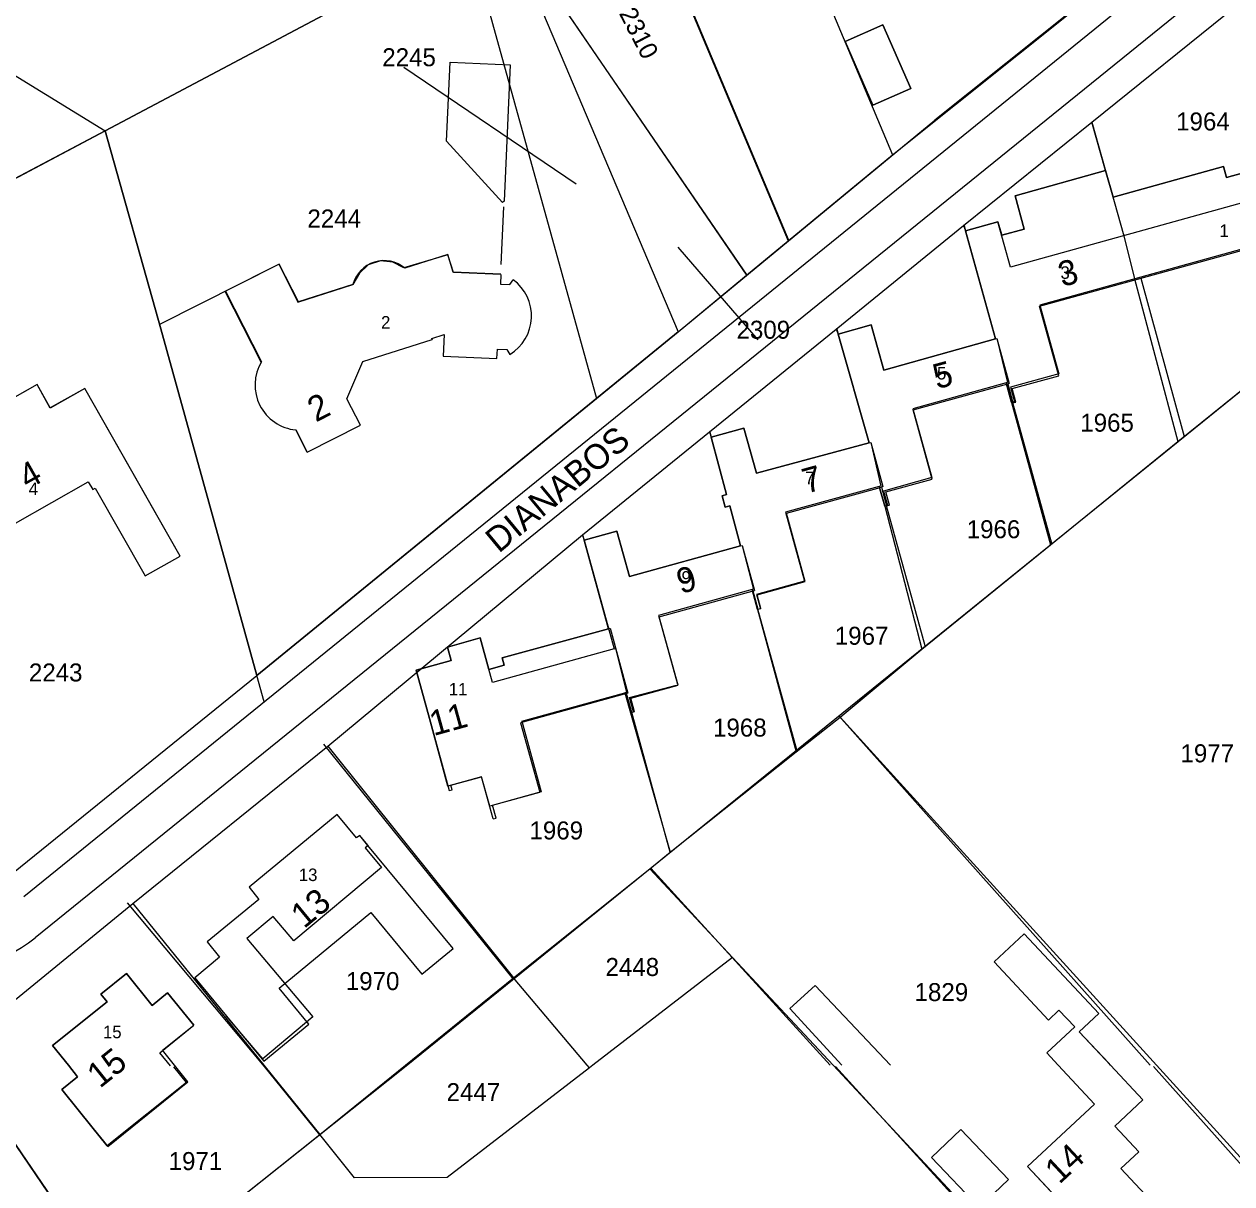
# Model space of a CAD drawing. Extents: x 148816 to 151297, y 399515 to 402500.
# Drawn here: x 149708.8 to 149829.5, y 401488.2 to 401604.1 of the extents above; entities that cross this region are included whole.
import ezdxf

# ---------------------------------------------------------------- set-up
doc = ezdxf.new("R2010")
doc.units = 0
for name, color, linetype in [('B01 Hoofdgebouw  [D] Norm', 7, 'Continuous'), ('B01 Hoofdgebouw  [T] Norm', 7, 'Continuous'), ('B01 hoofgebouw', 7, 'Continuous'), ('B02 Bijgebouw  [D] Norm', 7, 'Continuous'), ('G01 perceelsgrens', 7, 'Continuous'), ('T01 Muur  [T] Gem', 7, 'Continuous'), ('T03 Hek raster  [D] Gem', 7, 'Continuous'), ('T04 Haag heg  [D] Gem', 7, 'Continuous'), ('T04 Haag heg  [D] Norm', 7, 'Continuous'), ('V00 Kant verharding algemeen  [T] Norm', 7, 'Continuous'), ('Z01 perceelnummer', 7, 'Continuous'), ('Z02 huisnummer', 7, 'Continuous'), ('Z02 Huisnummer  [Tekst] Norm', 7, 'Continuous'), ('Z06 straatnaam', 7, 'Continuous')]:
    doc.layers.add(name, color=color, linetype=linetype)

msp = doc.modelspace()

# ---------------------------------------------------------------- linework, layer by layer
at = {"layer": 'B01 Hoofdgebouw  [D] Norm'}
for p, q in [((149810.24, 401575.89), (149830.44, 401581.45)), ((149812.16, 401568.91), (149810.24, 401575.89)), ((149807.51, 401567.64), (149812.16, 401568.91)), ((149797.62, 401565.52), (149807.07, 401568.11)), ((149807.07, 401568.11), (149807.59, 401566.22)), ((149807.88, 401566.3), (149807.51, 401567.64)), ((149799.52, 401558.6), (149797.62, 401565.52)), ((149807.59, 401566.22), (149807.88, 401566.3)), ((149794.89, 401557.32), (149799.52, 401558.6)), ((149784.96, 401555.2), (149794.45, 401557.81)), ((149794.45, 401557.81), (149794.96, 401555.92)), ((149795.25, 401556), (149794.89, 401557.32)), ((149794.96, 401555.92), (149795.25, 401556)), ((149786.84, 401548.37), (149784.96, 401555.2)), ((149782.02, 401547.04), (149786.84, 401548.37)), ((149772.24, 401544.84), (149781.77, 401547.46)), ((149781.61, 401547.42), (149782.11, 401545.6)), ((149782.4, 401545.68), (149782.02, 401547.04)), ((149774.12, 401538), (149772.24, 401544.84)), ((149782.11, 401545.6), (149782.4, 401545.68)), ((149767.18, 401543.64), (149767.34, 401543.69)), ((149769.4, 401536.7), (149774.12, 401538)), ((149768.97, 401537.16), (149758.39, 401534.25)), ((149769.49, 401535.27), (149768.97, 401537.16)), ((149769.77, 401535.35), (149769.4, 401536.7)), ((149769.77, 401535.35), (149769.49, 401535.27)), ((149749.3, 401534.68), (149751.26, 401527.46)), ((149758.39, 401534.25), (149760.3, 401527.29)), ((149751.42, 401527.99), (149754.5, 401528.84)), ((149755.66, 401524.64), (149754.5, 401528.84)), ((149755.59, 401526), (149760.3, 401527.29)), ((149755.95, 401524.71), (149755.59, 401526)), ((149755.66, 401524.64), (149755.95, 401524.71)), ((149743.15, 401521.98), (149742.86, 401521.73)), ((149742.86, 401521.73), (149744.49, 401519.78)), ((149744.49, 401519.78), (149735.73, 401512.44)), ((149733.67, 401514.89), (149731.05, 401512.69)), ((149735.73, 401512.44), (149733.67, 401514.89)), ((149731.05, 401512.69), (149737.62, 401504.84)), ((149808.72, 401513.15), (149805.71, 401510.34)), ((149816.16, 401505.18), (149808.72, 401513.15)), ((149805.71, 401510.34), (149811.13, 401504.53)), ((149811.13, 401504.53), (149812.19, 401505.52)), ((149812.19, 401505.52), (149813.76, 401503.85)), ((149814.21, 401503.36), (149816.16, 401505.18)), ((149722.33, 401501.25), (149725.73, 401504.03)), ((149732.62, 401500.66), (149729.01, 401504.91)), ((149737.62, 401504.84), (149732.62, 401500.66)), ((149813.76, 401503.85), (149810.96, 401501.24)), ((149817.34, 401500), (149814.21, 401503.36)), ((149723.4, 401499.94), (149722.33, 401501.25)), ((149810.96, 401501.24), (149812.11, 401500)), ((149725, 401498.28), (149723.75, 401499.84)), ((149812.11, 401500), (149815.73, 401496.12)), ((149725, 401498.28), (149717.09, 401491.95)), ((149815.73, 401496.12), (149809.05, 401489.89)), ((149717.09, 401491.95), (149715.69, 401493.7)), ((149809.05, 401489.89), (149813.46, 401485.17))]:
    msp.add_line(p, q, dxfattribs=at)
for points in [[(149756.42, 401579.04), (149756.37, 401578.1), (149757.31, 401578.06), (149757.65, 401578.52)], [(149805.83, 401572.62), (149805.98, 401572.66), (149807.22, 401568.16), (149807.07, 401568.11)], [(149756.03, 401570.66), (149756.07, 401571.6), (149757.01, 401571.55), (149757.31, 401571.07)], [(149793.23, 401562.23), (149793.38, 401562.27), (149794.6, 401557.85), (149794.45, 401557.81)], [(149780.37, 401551.93), (149780.52, 401551.97), (149781.77, 401547.46)], [(149767.34, 401543.69), (149769.12, 401537.2), (149768.97, 401537.16)], [(149751.26, 401527.46), (149751.55, 401527.54), (149751.42, 401527.99)], [(149790.49, 401500), (149785.28, 401505.69), (149787.81, 401507.99), (149795.35, 401500)]]:
    msp.add_lwpolyline(points, dxfattribs=at)
msp.add_arc((149754.99, 401574.91), 4.49, 301.0648, 53.6826, dxfattribs=at)
at = {"layer": 'B01 Hoofdgebouw  [T] Norm'}
for p, q in [((149794.6, 401604), (149790.82, 401602.35)), ((149797.37, 401597.65), (149794.6, 401604)), ((149790.82, 401602.35), (149793.59, 401595.99)), ((149793.59, 401595.99), (149797.37, 401597.65)), ((149806.09, 401584.32), (149802.85, 401583.42)), ((149802.85, 401583.42), (149805.83, 401572.62)), ((149806.47, 401582.97), (149806.09, 401584.32)), ((149751.12, 401581.02), (149746.71, 401579.71)), ((149751.67, 401579.26), (149751.12, 401581.02)), ((149734.27, 401580.09), (149722.32, 401574.06)), ((149736.19, 401576.31), (149734.27, 401580.09)), ((149743.15, 401580.03), (149742.29, 401579.18)), ((149744.38, 401580.42), (149743.15, 401580.03)), ((149745.62, 401580.29), (149744.38, 401580.42)), ((149746.71, 401579.71), (149745.62, 401580.29)), ((149742.29, 401579.18), (149741.64, 401578.04)), ((149756.42, 401579.04), (149751.67, 401579.26)), ((149756.42, 401579.04), (149756.42, 401579.04)), ((149728.92, 401577.39), (149732.49, 401570.32)), ((149741.64, 401578.04), (149736.19, 401576.31)), ((149793.41, 401574.01), (149790.14, 401573.08)), ((149794.68, 401569.48), (149793.41, 401574.01)), ((149742.61, 401570.36), (149749.55, 401572.54)), ((149749.52, 401572.64), (149750.74, 401573.05)), ((149749.52, 401572.64), (149749.55, 401572.54)), ((149750.74, 401573.05), (149750.65, 401570.9)), ((149790.14, 401573.08), (149793.23, 401562.23)), ((149805.83, 401572.62), (149794.68, 401569.48)), ((149741.04, 401566.63), (149742.61, 401570.36)), ((149750.65, 401570.9), (149756.03, 401570.66)), ((149742.41, 401563.98), (149741.04, 401566.63)), ((149737.06, 401561.28), (149735.93, 401563.51)), ((149737.06, 401561.28), (149742.41, 401563.98)), ((149780.7, 401563.69), (149777.44, 401562.8)), ((149781.98, 401559.18), (149780.7, 401563.69)), ((149777.44, 401562.8), (149778.98, 401557.07)), ((149793.23, 401562.23), (149781.98, 401559.18)), ((149755.45, 401558.07), (149755.45, 401558.07)), ((149778.98, 401557.07), (149778.52, 401556.94)), ((149778.52, 401556.94), (149778.83, 401555.8)), ((149778.83, 401555.8), (149779.29, 401555.93)), ((149779.29, 401555.93), (149780.37, 401551.93)), ((149768.01, 401553.39), (149764.73, 401552.48)), ((149769.27, 401548.85), (149768.01, 401553.39)), ((149764.73, 401552.48), (149767.18, 401543.64)), ((149780.37, 401551.93), (149769.27, 401548.85)), ((149754.36, 401542.72), (149751.08, 401541.81)), ((149755.23, 401539.58), (149754.36, 401542.72)), ((149751.08, 401541.81), (149751.46, 401540.46)), ((149751.46, 401540.46), (149747.95, 401539.49)), ((149747.95, 401539.49), (149749.3, 401534.68)), ((149740.07, 401525.06), (149731.27, 401517.8)), ((149741.99, 401522.73), (149740.07, 401525.06)), ((149742.32, 401522.99), (149741.99, 401522.73)), ((149743.15, 401521.98), (149742.32, 401522.99)), ((149731.27, 401517.8), (149732.25, 401516.59)), ((149732.25, 401516.59), (149727.06, 401512.33)), ((149727.06, 401512.33), (149728.31, 401510.81)), ((149728.31, 401510.81), (149725.85, 401508.75)), ((149719, 401509.18), (149716.44, 401507.13)), ((149721.57, 401505.99), (149719, 401509.18)), ((149725.85, 401508.75), (149729.01, 401504.91)), ((149717.09, 401506.36), (149711.62, 401501.97)), ((149716.44, 401507.13), (149717.09, 401506.36)), ((149723.11, 401507.25), (149721.57, 401505.99)), ((149725.73, 401504.03), (149723.11, 401507.25)), ((149711.62, 401501.97), (149713.2, 401500)), ((149817.35, 401500), (149817.16, 401500.2)), ((149713.2, 401500), (149714.12, 401498.85)), ((149820.57, 401496.54), (149817.35, 401500)), ((149714.12, 401498.85), (149712.56, 401497.6)), ((149712.56, 401497.6), (149715.69, 401493.7)), ((149817.77, 401493.93), (149820.57, 401496.54)), ((149820.17, 401491.35), (149817.77, 401493.93)), ((149818.38, 401489.69), (149820.17, 401491.35)), ((149821.76, 401486.07), (149818.38, 401489.69))]:
    msp.add_line(p, q, dxfattribs=at)
for points in [[(149830.48, 401589.17), (149828.93, 401588.74), (149828.62, 401589.84), (149817.6, 401586.77), (149816.85, 401589.44), (149807.8, 401586.92), (149808.72, 401583.6), (149806.47, 401582.97)], [(149767.18, 401543.64), (149756.56, 401540.72), (149756.76, 401540), (149755.23, 401539.58)]]:
    msp.add_lwpolyline(points, dxfattribs=at)
msp.add_lwpolyline([(149710.07, 401568.05), (149698.84, 401561.69), (149700.42, 401558.89), (149697.74, 401557.37), (149700, 401553.39), (149702.69, 401554.92), (149704.27, 401552.13), (149715.19, 401558.33), (149715.64, 401557.55), (149715.89, 401557.7), (149720.87, 401548.94), (149724.37, 401550.89), (149714.85, 401567.67), (149711.39, 401565.71)], close=True, dxfattribs=at)
msp.add_arc((149736.37, 401568.01), 4.52, 149.2301, 264.4039, dxfattribs=at)
at = {"layer": 'B01 hoofgebouw'}
for points in [[(149797.37, 401597.65), (149793.59, 401595.99), (149790.82, 401602.35), (149794.6, 401604), (149797.37, 401597.65)], [(149749.3, 401534.68), (149747.95, 401539.49), (149751.46, 401540.46), (149751.08, 401541.81), (149754.36, 401542.72), (149755.23, 401539.58), (149756.76, 401540), (149756.56, 401540.72), (149767.18, 401543.64), (149764.73, 401552.48), (149768.01, 401553.39), (149769.27, 401548.85), (149780.37, 401551.93), (149779.29, 401555.93), (149778.83, 401555.8), (149778.52, 401556.94), (149778.98, 401557.07), (149777.44, 401562.8), (149780.7, 401563.69), (149781.98, 401559.18), (149793.23, 401562.23), (149790.14, 401573.08), (149793.41, 401574.01), (149794.68, 401569.48), (149805.83, 401572.62), (149802.85, 401583.42), (149806.09, 401584.32), (149806.47, 401582.97), (149808.72, 401583.6), (149807.8, 401586.92), (149816.85, 401589.44), (149817.6, 401586.77), (149828.62, 401589.84), (149828.93, 401588.74), (149830.48, 401589.17)], [(149831.22, 401586.43), (149807.36, 401579.78), (149806.09, 401584.32), (149802.85, 401583.42), (149805.83, 401572.62), (149794.68, 401569.48), (149793.41, 401574.01), (149790.14, 401573.08), (149793.23, 401562.23), (149781.98, 401559.18), (149780.7, 401563.69), (149777.44, 401562.8), (149778.98, 401557.07), (149778.52, 401556.94), (149778.83, 401555.8), (149779.29, 401555.93), (149780.37, 401551.93), (149769.27, 401548.85), (149768.01, 401553.39), (149764.73, 401552.48), (149767.74, 401541.62), (149755.59, 401538.28), (149754.36, 401542.72), (149751.08, 401541.81), (149751.46, 401540.46), (149747.95, 401539.49), (149749.3, 401534.68)], [(149756.42, 401579.07), (149751.65, 401579.29), (149751.13, 401581.04), (149746.83, 401579.68)], [(149830.47, 401581.59), (149810.26, 401575.99), (149812.16, 401569.12), (149807.35, 401567.79), (149807.75, 401566.34), (149807.46, 401566.26), (149806.92, 401568.21), (149797.58, 401565.62), (149799.48, 401558.75), (149794.67, 401557.41), (149795.07, 401555.98), (149794.78, 401555.9), (149794.23, 401557.87), (149784.87, 401555.28), (149786.77, 401548.4), (149781.96, 401547.07), (149782.36, 401545.63), (149782.08, 401545.55), (149781.52, 401547.56), (149772.17, 401544.97), (149774.08, 401538.1)], [(149728.86, 401577.39), (149734.22, 401580.08), (149736.12, 401576.29), (149741.64, 401578.04)], [(149756.42, 401579.04), (149756.37, 401578.1), (149757.31, 401578.06), (149757.65, 401578.52)], [(149728.85, 401577.38), (149732.45, 401570.31)], [(149735.93, 401563.51), (149737.06, 401561.28), (149742.41, 401563.98), (149741.04, 401566.63), (149742.61, 401570.36), (149749.55, 401572.54), (149749.52, 401572.64), (149750.74, 401573.05), (149750.65, 401570.9), (149756.03, 401570.66)], [(149756.03, 401570.66), (149756.07, 401571.6), (149757.01, 401571.55), (149757.31, 401571.07)], [(149721.9, 401555.24), (149714.85, 401567.67), (149711.38, 401565.69), (149710.07, 401568.05), (149703.19, 401564.15)], [(149703.19, 401564.15), (149698.84, 401561.69), (149700.42, 401558.89), (149697.74, 401557.37), (149700, 401553.39), (149702.69, 401554.92), (149704.27, 401552.13), (149715.19, 401558.33), (149715.64, 401557.55), (149715.89, 401557.7), (149720.87, 401548.94), (149724.37, 401550.89), (149721.9, 401555.24)], [(149758.5, 401534.39), (149768.81, 401537.24), (149769.37, 401535.24), (149769.66, 401535.32), (149769.26, 401536.76), (149773.98, 401538.01)], [(149758.5, 401534.39), (149760.45, 401527.34), (149755.31, 401525.91), (149754.5, 401528.84), (149751.13, 401527.91), (149749.3, 401534.68)], [(149743.14, 401521.99), (149742.32, 401522.99), (149741.99, 401522.73), (149740.07, 401525.06), (149731.27, 401517.8), (149732.25, 401516.59), (149727.06, 401512.33), (149728.31, 401510.81), (149725.85, 401508.75), (149729.01, 401504.91)], [(149729.01, 401504.91), (149732.72, 401500.4), (149737.23, 401504.11), (149734.26, 401507.73), (149743.44, 401515.29), (149748.53, 401509.11), (149751.64, 401511.67), (149743.14, 401521.99)], [(149812.11, 401500), (149810.96, 401501.24), (149813.76, 401503.85), (149812.19, 401505.52), (149811.13, 401504.53), (149805.71, 401510.34), (149808.72, 401513.15), (149816.16, 401505.18), (149814.21, 401503.36), (149817.16, 401500.2)], [(149713.2, 401500), (149711.62, 401501.97), (149717.09, 401506.36), (149716.44, 401507.13), (149719, 401509.18), (149721.57, 401505.99), (149723.11, 401507.25), (149725.73, 401504.03)], [(149723.82, 401500), (149722.6, 401501.5), (149725.73, 401504.03)], [(149817.35, 401500), (149817.16, 401500.2)], [(149715.69, 401493.7), (149712.56, 401497.6), (149714.12, 401498.85), (149713.2, 401500)], [(149715.69, 401493.7), (149717.14, 401491.9), (149725.14, 401498.36), (149723.82, 401500)], [(149813.46, 401485.17), (149809.05, 401489.89), (149815.73, 401496.12), (149812.11, 401500)], [(149813.46, 401485.17), (149816.87, 401481.51), (149821.76, 401486.07), (149818.38, 401489.69), (149820.17, 401491.35), (149817.77, 401493.93), (149820.57, 401496.54), (149817.35, 401500)]]:
    msp.add_lwpolyline(points, dxfattribs=at)
for centre, radius, start, end in [((149744.75, 401577.22), 3.22, 49.8172, 165.3005), ((149754.99, 401574.91), 4.49, 301.0672, 53.6803), ((149736.37, 401568.01), 4.52, 149.2328, 264.4012)]:
    msp.add_arc(centre, radius, start, end, dxfattribs=at)
at = {"layer": 'B02 Bijgebouw  [D] Norm'}
for points in [[(149750.99, 401592.38), (149751.36, 401600.27), (149757.36, 401600.02), (149756.74, 401586.39), (149756.59, 401586.25)], [(149802.38, 401493.58), (149807.14, 401488.59), (149804.2, 401485.79), (149799.44, 401490.78)]]:
    msp.add_lwpolyline(points, close=True, dxfattribs=at)
at = {"layer": 'G01 perceelsgrens'}
for points in [[(149782.54, 401622.02), (149795.55, 401591.03)], [(149770, 401618.39), (149785.13, 401582.41)], [(149795.55, 401591.03), (149820.74, 401611.17), (149824.16, 401616.76)], [(149756.67, 401614.53), (149780.97, 401578.97)], [(149756.67, 401614.53), (149774.15, 401573.33)], [(149716.87, 401593.41), (149753.22, 401612.7)], [(149753.22, 401612.7), (149765.98, 401566.66)], [(149815.46, 401594.28), (149830.02, 401606.02)], [(149702.16, 401602.43), (149716.87, 401593.41)], [(149802.66, 401583.95), (149815.46, 401594.28)], [(149815.46, 401594.28), (149818.66, 401582.93), (149819.74, 401578.62), (149824.07, 401562.36)], [(149689.3, 401578.8), (149716.87, 401593.41)], [(149716.87, 401593.41), (149722.44, 401573.62), (149732.04, 401538.97)], [(149785.13, 401582.41), (149795.55, 401591.03)], [(149789.94, 401573.58), (149802.66, 401583.95)], [(149802.66, 401583.95), (149802.85, 401583.42), (149805.83, 401572.62), (149805.97, 401572.66), (149807.06, 401568.25), (149806.92, 401568.21), (149807.46, 401566.26), (149811.34, 401552.04)], [(149780.97, 401578.97), (149785.13, 401582.41)], [(149774.15, 401573.33), (149780.97, 401578.97)], [(149765.98, 401566.66), (149774.15, 401573.33)], [(149777.26, 401563.33), (149789.94, 401573.58)], [(149789.94, 401573.58), (149790.14, 401573.08), (149793.23, 401562.23), (149793.38, 401562.27), (149794.38, 401557.91), (149794.23, 401557.87), (149794.78, 401555.9), (149798.49, 401541.59)], [(149824.07, 401562.36), (149835.73, 401571.75)], [(149732.04, 401538.97), (149765.98, 401566.66)], [(149764.57, 401553.04), (149777.26, 401563.33)], [(149777.26, 401563.33), (149777.44, 401562.8), (149778.98, 401557.07), (149778.52, 401556.94), (149778.83, 401555.8), (149779.29, 401555.93), (149780.37, 401551.93), (149780.52, 401551.97), (149781.66, 401547.6), (149781.52, 401547.56), (149782.08, 401545.55), (149785.94, 401531.35)], [(149811.34, 401552.04), (149824.07, 401562.36)], [(149739.12, 401531.92), (149764.57, 401553.04)], [(149764.57, 401553.04), (149767.74, 401541.62), (149767.89, 401541.66), (149768.96, 401537.28), (149768.81, 401537.24), (149769.37, 401535.24), (149773.34, 401521.3)], [(149798.49, 401541.59), (149811.34, 401552.04)], [(149790.32, 401534.8), (149798.49, 401541.59)], [(149707.01, 401518.71), (149732.04, 401538.97)], [(149785.94, 401531.35), (149790.32, 401534.8)], [(149790.32, 401534.8), (149821.95, 401500)], [(149719.64, 401516.19), (149739.12, 401531.92)], [(149739.12, 401531.92), (149757.67, 401508.73)], [(149773.34, 401521.3), (149785.94, 401531.35)], [(149771.31, 401519.64), (149773.34, 401521.3)], [(149757.67, 401508.73), (149771.31, 401519.64)], [(149771.31, 401519.64), (149779.57, 401510.78)], [(149704.94, 401504.17), (149719.64, 401516.19)], [(149719.64, 401516.19), (149732.72, 401500)], [(149779.57, 401510.78), (149765.6, 401500)], [(149779.57, 401510.78), (149789.62, 401500)], [(149746.88, 401500), (149757.67, 401508.73)], [(149765.05, 401500), (149757.67, 401508.73)], [(149705.17, 401500), (149705.4, 401495.75), (149718.19, 401477.02)], [(149732.72, 401500), (149738.32, 401493.07)], [(149738.32, 401493.07), (149746.88, 401500)], [(149765.27, 401499.74), (149751.07, 401488.79), (149741.81, 401488.76), (149738.32, 401493.07)], [(149765.27, 401499.74), (149765.05, 401500)], [(149765.6, 401500), (149765.27, 401499.74)], [(149789.62, 401500), (149822.57, 401464.65)], [(149821.95, 401500), (149839.69, 401480.48)], [(149718.19, 401477.02), (149738.32, 401493.07)]]:
    msp.add_lwpolyline(points, dxfattribs=at)
at = {"layer": 'T01 Muur  [T] Gem'}
msp.add_line((149756.46, 401580.05), (149756.72, 401585.83), dxfattribs=at)
at = {"layer": 'T03 Hek raster  [D] Gem'}
msp.add_line((149821.64, 401499.88), (149838.67, 401480.77), dxfattribs=at)
msp.add_lwpolyline([(149822.09, 401464.46), (149789.85, 401499.87)], dxfattribs=at)
at = {"layer": 'T04 Haag heg  [D] Gem'}
for p, q in [((149770.08, 401618.41), (149785.18, 401582.42)), ((149756.67, 401614.53), (149716.87, 401593.41)), ((149756.67, 401614.53), (149780.99, 401578.98)), ((149816.85, 401589.44), (149815.46, 401594.28)), ((149716.87, 401593.41), (149689.25, 401578.81)), ((149722.44, 401573.62), (149716.87, 401593.41)), ((149802.7, 401583.95), (149802.85, 401583.42)), ((149820.36, 401578.67), (149824.71, 401562.86)), ((149732.04, 401538.97), (149722.44, 401573.62)), ((149789.99, 401573.59), (149790.14, 401573.08)), ((149811.48, 401552.16), (149807.59, 401566.22)), ((149777.3, 401563.33), (149777.44, 401562.8)), ((149798.83, 401541.93), (149794.96, 401555.92)), ((149764.57, 401553.04), (149764.73, 401552.48)), ((149785.99, 401531.54), (149782.11, 401545.6)), ((149773.35, 401521.3), (149769.49, 401535.27)), ((149790.19, 401534.93), (149821.29, 401500)), ((149738.71, 401532.12), (149757.65, 401508.61)), ((149771.39, 401519.72), (149789.34, 401500)), ((149719.08, 401516.23), (149732.76, 401499.89)), ((149732.76, 401499.89), (149738.31, 401493.06)), ((149705.52, 401495.54), (149718.17, 401477.01))]:
    msp.add_line(p, q, dxfattribs=at)
for points in [[(149746.95, 401499.95), (149844.81, 401579.13), (149832.94, 401597.58), (149830.15, 401605.99)], [(149619.27, 401499.78), (149672.54, 401438.99), (149693.1, 401456.43), (149718.18, 401477.02), (149746.95, 401499.95)]]:
    msp.add_lwpolyline(points, dxfattribs=at)
at = {"layer": 'T04 Haag heg  [D] Norm'}
for p, q in [((149774.15, 401573.33), (149799.8, 401594.48)), ((149774.15, 401573.33), (149732.04, 401538.97)), ((149732.77, 401536.35), (149732.04, 401538.97))]:
    msp.add_line(p, q, dxfattribs=at)
msp.add_lwpolyline([(149824.08, 401616.71), (149820.91, 401611.37), (149799.8, 401594.48)], dxfattribs=at)
at = {"layer": 'V00 Kant verharding algemeen  [T] Norm'}
for p, q in [((149708.75, 401516.89), (149825.45, 401611.47)), ((149825.36, 401606.18), (149709.9, 401512.76))]:
    msp.add_line(p, q, dxfattribs=at)
msp.add_arc((149700.68, 401524.21), 14.7, 255.9171, 308.8465, dxfattribs=at)
at = {"layer": 'Z01 perceelnummer'}
for points in [[(149746.73, 401599.77), (149763.96, 401588.1)], [(149782.13, 401572.53), (149774.15, 401581.8)]]:
    msp.add_lwpolyline(points, dxfattribs=at)

# ---------------------------------------------------------------- texts
msp.add_text('2310', height=1.8, rotation=297.3586, dxfattribs=at).set_placement((149768.19, 401605.16))
for s, p in [('2245', (149744.57, 401599.87)), ('1964', (149823.9, 401593.45)), ('2244', (149737.09, 401583.75)), ('2309', (149779.97, 401572.63)), ('1965', (149814.32, 401563.34)), ('1966', (149802.97, 401552.69)), ('1967', (149789.79, 401542.04)), ('2243', (149709.26, 401538.37)), ('1968', (149777.62, 401532.86)), ('1977', (149824.33, 401530.29)), ('1969', (149759.28, 401522.58)), ('2448', (149766.88, 401508.93)), ('1970', (149740.93, 401507.52)), ('1829', (149797.76, 401506.42)), ('2447', (149751, 401496.42)), ('1971', (149723.22, 401489.53))]:
    msp.add_text(s, height=1.8, dxfattribs=at).set_placement(p)
at = {"layer": 'Z02 huisnummer'}
for s, rotation, p in [('3', 15.426, (149812.52, 401577.79)), ('5', 15.426, (149800, 401567.57)), ('2', 26.9496, (149737.93, 401564.25)), ('4', 29.5388, (149709.15, 401557.51)), ('7', 15.426, (149786.94, 401557.13)), ('9', 15.426, (149774.39, 401547.11)), ('11', 15.4812, (149749.7, 401532.91)), ('13', 39.4022, (149736.75, 401513.6)), ('15', 38.7493, (149716.35, 401497.64)), ('14', 43.0139, (149812.23, 401488.05))]:
    msp.add_text(s, height=2.5, rotation=rotation, dxfattribs=at).set_placement(p)
at = {"layer": 'Z02 Huisnummer  [Tekst] Norm'}
for s, p in [('1', (149828.23, 401582.81)), ('3', (149812.34, 401578.62)), ('2', (149744.45, 401573.65)), ('5', (149800, 401568.56)), ('7', (149786.81, 401558.08)), ('4', (149709.24, 401557.01)), ('9', (149774.47, 401548.15)), ('11', (149751.22, 401536.97)), ('13', (149736.23, 401518.42)), ('15', (149716.66, 401502.71))]:
    msp.add_text(s, height=1.25, dxfattribs=at).set_placement(p)
at = {"layer": 'Z06 straatnaam'}
msp.add_text('DIANABOS', height=2.5, rotation=39.6442, dxfattribs=at).set_placement((149756.21, 401551.13))

doc.saveas('drawing.dxf')
